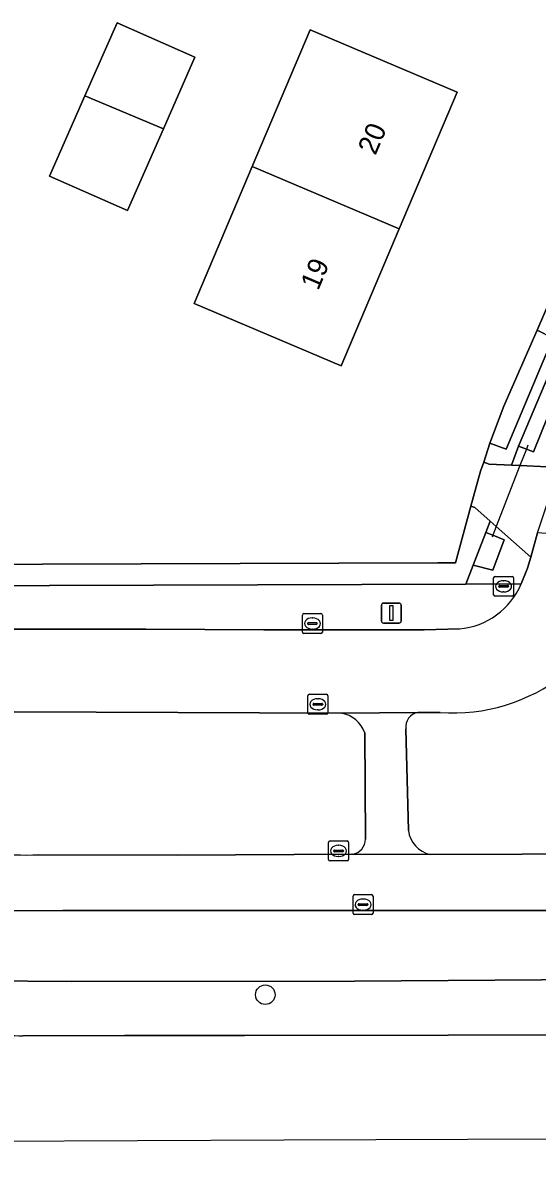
# Model space of a CAD drawing. Extents: x 160455 to 162082, y 388339 to 389736.
# Drawn here: x 161145.8 to 161171.6, y 388340.8 to 388397.9 of the extents above; entities that cross this region are included whole.
import ezdxf

# ---------------------------------------------------------------- set-up
doc = ezdxf.new("R2010")
doc.units = 0
for name, color, linetype in [('IMGEO_Berm_groen', 7, 'Continuous'), ('IMGEO_Boom', 7, 'Continuous'), ('IMGEO_Brandkraan', 7, 'Continuous'), ('IMGEO_Duiker', 7, 'Continuous'), ('IMGEO_Erf', 7, 'Continuous'), ('IMGEO_Fietspad_gesloten', 7, 'Continuous'), ('IMGEO_Groenvoorziening', 7, 'Continuous'), ('IMGEO_Haag', 7, 'Continuous'), ('IMGEO_Kolk', 7, 'Continuous'), ('IMGEO_Lichtmast', 7, 'Continuous'), ('IMGEO_Pand', 7, 'Continuous'), ('IMGEO_Pand_nummerreeks', 7, 'Continuous'), ('IMGEO_Rijbaan_lokaal_open', 7, 'Continuous'), ('IMGEO_Rijbaan_regionaal_gesloten', 7, 'Continuous'), ('IMGEO_Rioolput', 7, 'Continuous'), ('IMGEO_Voetpad_halfverhard', 7, 'Continuous'), ('IMGEO_Voetpad_open', 7, 'Continuous'), ('IMGEO_Waterloop', 7, 'Continuous')]:
    doc.layers.add(name, color=color, linetype=linetype)

msp = doc.modelspace()

# ---------------------------------------------------------------- linework, layer by layer
at = {"layer": 'IMGEO_Berm_groen'}
msp.add_lwpolyline([(161177.665, 388389.489), (161176.954, 388390.146), (161174.371, 388384.169), (161174.081, 388384.307), (161173.584, 388384.544), (161173.403, 388383.921), (161173.852, 388383.699), (161174.285, 388383.486), (161173.926, 388382.758), (161173.565, 388382.936), (161173.173, 388383.13), (161172.864, 388382.069), (161173.195, 388381.955), (161173.544, 388381.835), (161171.368, 388376.461), (161171.009, 388376.593), (161170.62, 388376.737), (161170.261, 388375.791), (161170.69, 388375.772), (161172.069, 388375.71), (161174.281, 388381.797)], close=True, dxfattribs=at)
for points in [[(161166.191, 388356.297), (161180.013, 388356.337), (161179.786, 388362.289), (161177.723, 388367.574)], [(161161.744, 388363.361), (161100.36, 388363.623)], [(161166.697, 388363.395), (161165.577, 388363.398)], [(161164.979, 388362.58), (161165.105, 388357.496)], [(161162.95, 388357.058), (161162.917, 388362.38)], [(161146.604, 388356.27), (161153.533, 388356.261), (161162.311, 388356.305)], [(161245.798, 388348.187), (161268.706, 388349.621), (161268.59, 388352.425), (161260.238, 388351.862), (161241.743, 388350.761), (161234.721, 388350.388), (161229.848, 388350.233), (161225.582, 388350.097), (161212.755, 388350.083), (161198.393, 388350.04), (161178.79, 388350.055), (161162.4, 388349.944), (161148.233, 388349.931), (161143.838, 388349.966), (161143.561, 388349.977), (161143.283, 388349.99), (161143.006, 388350.005), (161134.505, 388351.264), (161120.717, 388353.2)], [(161145.8, 388347.214), (161150.892, 388347.222), (161156.892, 388347.231), (161207.852, 388347.307), (161221.222, 388347.327), (161222.037, 388347.335), (161222.852, 388347.344)]]:
    msp.add_lwpolyline(points, dxfattribs=at)
for centre, radius, start, end in [((161167.319, 388372.428), 9.054, 266.0578, 307.9695), ((161161.504, 388361.882), 1.499, 19.4149, 80.7725), ((161165.704, 388362.677), 0.732, 100.0126, 187.6499), ((161166.509, 388357.677), 1.416, 187.3277, 257.01), ((161162.193, 388357.052), 0.757, 278.9401, 0.4236), ((161146.002, 388388.737), 32.473, 262.3559, 271.0614), ((161146.138, 388396.707), 49.494, 267.7501, 269.6087)]:
    msp.add_arc(centre, radius, start, end, dxfattribs=at)
at = {"layer": 'IMGEO_Boom'}
msp.add_circle((161157.937, 388349.268), 0.489, dxfattribs=at)
at = {"layer": 'IMGEO_Brandkraan'}
for p, q in [((161169.37, 388369.293), (161169.37, 388370.145)), ((161169.445, 388370.219), (161170.297, 388370.219)), ((161169.858, 388369.999), (161169.883, 388369.999)), ((161170.371, 388370.145), (161170.371, 388369.293)), ((161169.629, 388369.713), (161169.629, 388369.725)), ((161170.067, 388369.676), (161169.669, 388369.676)), ((161169.672, 388369.762), (161170.07, 388369.762)), ((161169.881, 388369.439), (161169.856, 388369.439)), ((161170.113, 388369.725), (161170.113, 388369.713)), ((161170.297, 388369.219), (161169.445, 388369.219))]:
    msp.add_line(p, q, dxfattribs=at)
for points in [[(161169.37, 388369.293), (161169.37, 388370.145)], [(161169.445, 388370.219), (161170.297, 388370.219)], [(161170.371, 388370.145), (161170.371, 388369.293)], [(161170.297, 388369.219), (161169.445, 388369.219)]]:
    msp.add_lwpolyline(points, dxfattribs=at)
for centre, radius, start, end in [((161169.447, 388370.143), 0.0765, 91.552, 178.448), ((161169.447, 388370.143), 0.0765, 91.552, 178.448), ((161170.295, 388370.143), 0.0765, 1.552, 88.448), ((161170.295, 388370.143), 0.0765, 1.552, 88.448), ((161169.669, 388369.722), 0.0403, 85.8775, 175.7526), ((161169.666, 388369.712), 0.0366, 178.938, 274.7102), ((161170.07, 388369.719), 0.043, 264.8664, 352.4533), ((161170.074, 388369.724), 0.0386, 1.7309, 96.639), ((161169.447, 388369.295), 0.0765, 181.552, 268.448), ((161169.447, 388369.295), 0.0765, 181.552, 268.448), ((161170.295, 388369.295), 0.0765, 271.552, 358.448), ((161170.295, 388369.295), 0.0765, 271.552, 358.448)]:
    msp.add_arc(centre, radius, start, end, dxfattribs=at)
for centre, major_axis, ratio, start_param, end_param in [((161169.857, 388369.719), (-0.387, 0.002), 0.722429, 4.712389, 7.853982), ((161169.882, 388369.719), (-0.39, 0.002), 0.717154, 1.570796, 4.712389)]:
    msp.add_ellipse(centre, major_axis=major_axis, ratio=ratio, start_param=start_param, end_param=end_param, dxfattribs=at)
at = {"layer": 'IMGEO_Duiker'}
msp.add_lwpolyline([(161171.085, 388376.788), (161171.009, 388376.593), (161170.69, 388375.772), (161169.501, 388372.718), (161169.33, 388372.279), (161169.291, 388372.179)], dxfattribs=at)
at = {"layer": 'IMGEO_Erf'}
msp.add_lwpolyline([(161116.292, 388422.56), (161104.393, 388397.916), (161109.368, 388397.882), (161111.183, 388402.293), (161115.193, 388402.301), (161113.321, 388397.854), (161143.127, 388397.648), (161131.913, 388370.772), (161166.578, 388370.892), (161167.461, 388370.895), (161168.235, 388373.732), (161168.712, 388375.481), (161168.878, 388375.94), (161169.183, 388376.889), (161169.888, 388378.734), (161171.546, 388382.545), (161172.554, 388384.86)], dxfattribs=at)
for points in [[(161151.033, 388388.537), (161147.135, 388390.255), (161148.913, 388394.29), (161150.521, 388397.937), (161154.418, 388396.219), (161152.835, 388392.627)], [(161167.55, 388394.47), (161164.646, 388387.617), (161161.74, 388380.76), (161154.372, 388383.877), (161157.281, 388390.741), (161160.184, 388397.592)]]:
    msp.add_lwpolyline(points, close=True, dxfattribs=at)
at = {"layer": 'IMGEO_Fietspad_gesloten'}
for points in [[(161173.194, 388353.478), (161161.193, 388353.478), (161147.808, 388353.478), (161145.264, 388353.462), (161143.372, 388353.547), (161140.061, 388353.959), (161131.462, 388355.184), (161119.244, 388356.924), (161116.788, 388357.151), (161114.188, 388357.317), (161110.453, 388357.605), (161106.726, 388357.841), (161099.015, 388358.057), (161090.949, 388358.426)], [(161070.839, 388355.932), (161104.335, 388354.571), (161106.819, 388354.454), (161115.33, 388353.952), (161120.717, 388353.2), (161134.505, 388351.264), (161143.006, 388350.005), (161143.283, 388349.99), (161143.561, 388349.977), (161143.838, 388349.966), (161148.233, 388349.931), (161162.4, 388349.944), (161178.79, 388350.055)]]:
    msp.add_lwpolyline(points, dxfattribs=at)
at = {"layer": 'IMGEO_Groenvoorziening'}
for points in [[(161170.62, 388376.737), (161172.864, 388382.069), (161173.173, 388383.13), (161172.714, 388383.356), (161173.073, 388384.084), (161173.403, 388383.921), (161173.584, 388384.544), (161173.349, 388384.532), (161172.554, 388384.86), (161171.546, 388382.545), (161172.338, 388382.142), (161169.992, 388376.589), (161169.183, 388376.889), (161168.878, 388375.94), (161169.149, 388375.842), (161170.261, 388375.791)], [(161172.338, 388382.142), (161171.546, 388382.545), (161169.888, 388378.734), (161169.183, 388376.889), (161169.992, 388376.589)], [(161168.352, 388370.784), (161168.984, 388372.421), (161169.199, 388372.987), (161168.431, 388373.672), (161168.235, 388373.732), (161167.461, 388370.895), (161166.578, 388370.892), (161131.913, 388370.772), (161131.475, 388369.703), (161167.983, 388369.828)], [(161168.352, 388370.784), (161167.983, 388369.828), (161170.755, 388369.837), (161171.067, 388370.626), (161171.231, 388371.174), (161169.501, 388372.718), (161169.199, 388372.987), (161168.984, 388372.421), (161169.33, 388372.279), (161169.898, 388372.047), (161169.325, 388370.524)]]:
    msp.add_lwpolyline(points, close=True, dxfattribs=at)
at = {"layer": 'IMGEO_Haag'}
for points in [[(161171.546, 388382.545), (161169.888, 388378.734), (161169.183, 388376.889), (161169.992, 388376.589), (161172.338, 388382.142)], [(161168.352, 388370.784), (161168.984, 388372.421), (161169.199, 388372.987), (161168.431, 388373.672), (161168.235, 388373.732), (161167.461, 388370.895), (161166.578, 388370.892), (161131.913, 388370.772), (161131.475, 388369.703), (161167.983, 388369.828)]]:
    msp.add_lwpolyline(points, close=True, dxfattribs=at)
at = {"layer": 'IMGEO_Kolk'}
for p, q in [((161159.798, 388367.431), (161159.798, 388368.283)), ((161159.873, 388368.357), (161160.725, 388368.357)), ((161160.799, 388368.283), (161160.799, 388367.431)), ((161160.057, 388367.851), (161160.057, 388367.863)), ((161160.495, 388367.814), (161160.097, 388367.814)), ((161160.1, 388367.9), (161160.498, 388367.9)), ((161160.286, 388368.137), (161160.311, 388368.137)), ((161160.541, 388367.863), (161160.541, 388367.851)), ((161160.725, 388367.357), (161159.873, 388367.357)), ((161160.309, 388367.577), (161160.284, 388367.577)), ((161160.071, 388363.386), (161160.071, 388364.238)), ((161160.146, 388364.312), (161160.998, 388364.312)), ((161161.072, 388364.238), (161161.072, 388363.386)), ((161160.33, 388363.806), (161160.33, 388363.818)), ((161160.768, 388363.769), (161160.37, 388363.769)), ((161160.373, 388363.855), (161160.771, 388363.855)), ((161160.559, 388364.092), (161160.584, 388364.092)), ((161160.814, 388363.818), (161160.814, 388363.806)), ((161160.998, 388363.312), (161160.146, 388363.312)), ((161160.582, 388363.532), (161160.557, 388363.532)), ((161162.334, 388353.355), (161162.334, 388354.207)), ((161162.409, 388354.281), (161163.261, 388354.281)), ((161162.822, 388354.061), (161162.847, 388354.061)), ((161163.335, 388354.207), (161163.335, 388353.355)), ((161162.593, 388353.775), (161162.593, 388353.787)), ((161163.031, 388353.738), (161162.633, 388353.738)), ((161162.636, 388353.824), (161163.034, 388353.824)), ((161162.845, 388353.501), (161162.82, 388353.501)), ((161163.077, 388353.787), (161163.077, 388353.775)), ((161163.261, 388353.281), (161162.409, 388353.281))]:
    msp.add_line(p, q, dxfattribs=at)
for points in [[(161159.798, 388367.431), (161159.798, 388368.283)], [(161159.873, 388368.357), (161160.725, 388368.357)], [(161160.799, 388368.283), (161160.799, 388367.431)], [(161160.725, 388367.357), (161159.873, 388367.357)], [(161160.071, 388363.386), (161160.071, 388364.238)], [(161160.146, 388364.312), (161160.998, 388364.312)], [(161161.072, 388364.238), (161161.072, 388363.386)], [(161160.998, 388363.312), (161160.146, 388363.312)], [(161162.334, 388353.355), (161162.334, 388354.207)], [(161162.409, 388354.281), (161163.261, 388354.281)], [(161163.335, 388354.207), (161163.335, 388353.355)], [(161163.261, 388353.281), (161162.409, 388353.281)]]:
    msp.add_lwpolyline(points, dxfattribs=at)
for centre, radius, start, end in [((161159.875, 388368.281), 0.0765, 91.552, 178.448), ((161159.875, 388368.281), 0.0765, 91.552, 178.448), ((161160.723, 388368.281), 0.0765, 1.552, 88.448), ((161160.723, 388368.281), 0.0765, 1.552, 88.448), ((161160.097, 388367.86), 0.0403, 85.8775, 175.7526), ((161160.094, 388367.85), 0.0366, 178.938, 274.7102), ((161160.498, 388367.857), 0.043, 264.8664, 352.4533), ((161160.502, 388367.862), 0.0386, 1.7309, 96.639), ((161159.875, 388367.433), 0.0765, 181.552, 268.448), ((161159.875, 388367.433), 0.0765, 181.552, 268.448), ((161160.723, 388367.433), 0.0765, 271.552, 358.448), ((161160.723, 388367.433), 0.0765, 271.552, 358.448), ((161160.148, 388364.236), 0.0765, 91.552, 178.448), ((161160.148, 388364.236), 0.0765, 91.552, 178.448), ((161160.996, 388364.236), 0.0765, 1.552, 88.448), ((161160.996, 388364.236), 0.0765, 1.552, 88.448), ((161160.37, 388363.815), 0.0403, 85.8775, 175.7526), ((161160.367, 388363.805), 0.0366, 178.938, 274.7102), ((161160.771, 388363.812), 0.043, 264.8664, 352.4533), ((161160.775, 388363.817), 0.0386, 1.7309, 96.639), ((161160.148, 388363.388), 0.0765, 181.552, 268.448), ((161160.148, 388363.388), 0.0765, 181.552, 268.448), ((161160.996, 388363.388), 0.0765, 271.552, 358.448), ((161160.996, 388363.388), 0.0765, 271.552, 358.448), ((161162.411, 388354.205), 0.0765, 91.552, 178.448), ((161162.411, 388354.205), 0.0765, 91.552, 178.448), ((161163.259, 388354.205), 0.0765, 1.552, 88.448), ((161163.259, 388354.205), 0.0765, 1.552, 88.448), ((161162.633, 388353.784), 0.0403, 85.8775, 175.7526), ((161162.63, 388353.774), 0.0366, 178.938, 274.7102), ((161163.034, 388353.781), 0.043, 264.8664, 352.4533), ((161163.038, 388353.786), 0.0386, 1.7309, 96.639), ((161162.411, 388353.357), 0.0765, 181.552, 268.448), ((161162.411, 388353.357), 0.0765, 181.552, 268.448), ((161163.259, 388353.357), 0.0765, 271.552, 358.448), ((161163.259, 388353.357), 0.0765, 271.552, 358.448)]:
    msp.add_arc(centre, radius, start, end, dxfattribs=at)
for centre, major_axis, ratio, start_param, end_param in [((161160.285, 388367.857), (-0.387, 0.002), 0.722429, 4.712389, 7.853982), ((161160.31, 388367.857), (-0.39, 0.002), 0.717154, 1.570796, 4.712389), ((161160.558, 388363.812), (-0.387, 0.002), 0.722429, 4.712389, 7.853982), ((161160.583, 388363.812), (-0.39, 0.002), 0.717154, 1.570796, 4.712389), ((161162.821, 388353.781), (-0.387, 0.002), 0.722429, 4.712389, 7.853982), ((161162.846, 388353.781), (-0.39, 0.002), 0.717154, 1.570796, 4.712389)]:
    msp.add_ellipse(centre, major_axis=major_axis, ratio=ratio, start_param=start_param, end_param=end_param, dxfattribs=at)
at = {"layer": 'IMGEO_Lichtmast'}
for p, q in [((161163.853, 388368.879), (161164.643, 388368.879)), ((161164.643, 388368.879), (161163.853, 388368.879)), ((161163.753, 388367.979), (161163.753, 388368.779)), ((161163.753, 388368.779), (161163.753, 388367.979)), ((161164.743, 388368.779), (161164.743, 388367.979)), ((161164.743, 388367.979), (161164.743, 388368.779)), ((161164.643, 388367.879), (161163.853, 388367.879)), ((161163.853, 388367.879), (161164.643, 388367.879))]:
    msp.add_line(p, q, dxfattribs=at)
msp.add_lwpolyline([(161164.173, 388368.754), (161164.323, 388368.754), (161164.323, 388368.004), (161164.173, 388368.004), (161164.173, 388368.754)], dxfattribs=at)
for centre, start, end in [((161163.853, 388368.779), 90, 180), ((161163.853, 388368.779), 90, 180), ((161164.643, 388368.779), 0, 90), ((161164.643, 388368.779), 360, 90), ((161163.853, 388367.979), 180, 270), ((161163.853, 388367.979), 180, 270), ((161164.643, 388367.979), 270, 0), ((161164.643, 388367.979), 270, 0)]:
    msp.add_arc(centre, 0.1, start, end, dxfattribs=at)
at = {"layer": 'IMGEO_Pand'}
for points in [[(161148.913, 388394.29), (161152.835, 388392.627), (161154.418, 388396.219), (161150.521, 388397.937)], [(161164.646, 388387.617), (161167.55, 388394.47), (161160.184, 388397.592), (161157.281, 388390.741)], [(161148.913, 388394.29), (161147.135, 388390.255), (161151.033, 388388.537), (161152.835, 388392.627)], [(161164.646, 388387.617), (161157.281, 388390.741), (161154.372, 388383.877), (161161.74, 388380.76)]]:
    msp.add_lwpolyline(points, close=True, dxfattribs=at)
at = {"layer": 'IMGEO_Rijbaan_lokaal_open'}
msp.add_lwpolyline([(161172.674, 388375.689), (161172.069, 388375.71), (161170.69, 388375.772), (161170.261, 388375.791), (161169.149, 388375.842), (161168.878, 388375.94), (161168.712, 388375.481), (161168.235, 388373.732), (161168.431, 388373.672), (161169.199, 388372.987), (161169.501, 388372.718), (161171.231, 388371.174), (161171.565, 388372.39)], close=True, dxfattribs=at)
for points in [[(161174.763, 388368.294), (161174.949, 388368.74), (161175.663, 388371.97), (161175.581, 388372.104), (161171.565, 388372.39), (161171.231, 388371.174), (161171.067, 388370.626), (161170.755, 388369.837)], [(161167.655, 388367.586), (161165.889, 388367.545), (161161.999, 388367.545), (161157.872, 388367.545), (161151.958, 388367.573), (161146.272, 388367.573), (161141.338, 388367.573), (161137.614, 388367.573), (161132.598, 388367.573), (161127.936, 388367.573), (161123.12, 388367.573), (161118.854, 388367.573), (161114.686, 388367.573), (161110.009, 388367.573), (161105.776, 388367.573), (161104.338, 388367.614)], [(161100.36, 388363.623), (161161.744, 388363.361), (161165.577, 388363.398), (161166.697, 388363.395)]]:
    msp.add_lwpolyline(points, dxfattribs=at)
for centre, radius, start, end in [((161167.322, 388371.305), 3.734, 275.1165, 336.8525), ((161167.319, 388372.428), 9.054, 266.0578, 307.9695)]:
    msp.add_arc(centre, radius, start, end, dxfattribs=at)
at = {"layer": 'IMGEO_Rijbaan_regionaal_gesloten'}
for points in [[(161144.195, 388347.251), (161144.196, 388341.939), (161158.873, 388341.994), (161260.082, 388342.371), (161287.926, 388340.831)], [(161222.852, 388347.344), (161222.037, 388347.335), (161221.222, 388347.327), (161207.852, 388347.307), (161156.892, 388347.231), (161150.892, 388347.222), (161145.8, 388347.214)]]:
    msp.add_lwpolyline(points, dxfattribs=at)
msp.add_arc((161146.138, 388396.707), 49.494, 267.7501, 269.6087, dxfattribs=at)
at = {"layer": 'IMGEO_Rioolput'}
for p, q in [((161161.105, 388356.043), (161161.105, 388356.895)), ((161161.18, 388356.969), (161162.032, 388356.969)), ((161162.106, 388356.895), (161162.106, 388356.043)), ((161161.364, 388356.463), (161161.364, 388356.475)), ((161161.802, 388356.426), (161161.404, 388356.426)), ((161161.407, 388356.512), (161161.805, 388356.512)), ((161161.593, 388356.749), (161161.618, 388356.749)), ((161161.848, 388356.475), (161161.848, 388356.463)), ((161162.032, 388355.969), (161161.18, 388355.969)), ((161161.616, 388356.189), (161161.591, 388356.189))]:
    msp.add_line(p, q, dxfattribs=at)
for points in [[(161161.105, 388356.043), (161161.105, 388356.895)], [(161161.18, 388356.969), (161162.032, 388356.969)], [(161162.106, 388356.895), (161162.106, 388356.043)], [(161162.032, 388355.969), (161161.18, 388355.969)]]:
    msp.add_lwpolyline(points, dxfattribs=at)
for centre, radius, start, end in [((161161.182, 388356.893), 0.0765, 91.552, 178.448), ((161161.182, 388356.893), 0.0765, 91.552, 178.448), ((161162.03, 388356.893), 0.0765, 1.552, 88.448), ((161162.03, 388356.893), 0.0765, 1.552, 88.448), ((161161.404, 388356.472), 0.0403, 85.8775, 175.7526), ((161161.401, 388356.462), 0.0366, 178.938, 274.7102), ((161161.805, 388356.469), 0.043, 264.8664, 352.4533), ((161161.809, 388356.474), 0.0386, 1.7309, 96.639), ((161161.182, 388356.045), 0.0765, 181.552, 268.448), ((161161.182, 388356.045), 0.0765, 181.552, 268.448), ((161162.03, 388356.045), 0.0765, 271.552, 358.448), ((161162.03, 388356.045), 0.0765, 271.552, 358.448)]:
    msp.add_arc(centre, radius, start, end, dxfattribs=at)
for centre, major_axis, ratio, start_param, end_param in [((161161.592, 388356.469), (-0.387, 0.002), 0.722429, 4.712389, 7.853982), ((161161.617, 388356.469), (-0.39, 0.002), 0.717154, 1.570796, 4.712389)]:
    msp.add_ellipse(centre, major_axis=major_axis, ratio=ratio, start_param=start_param, end_param=end_param, dxfattribs=at)
at = {"layer": 'IMGEO_Voetpad_halfverhard'}
for points in [[(161165.577, 388363.398), (161161.744, 388363.361)], [(161165.105, 388357.496), (161164.979, 388362.58)], [(161162.917, 388362.38), (161162.95, 388357.058)], [(161162.311, 388356.305), (161166.191, 388356.297)]]:
    msp.add_lwpolyline(points, dxfattribs=at)
for centre, radius, start, end in [((161161.504, 388361.882), 1.499, 19.4149, 80.7725), ((161165.704, 388362.677), 0.732, 100.0126, 187.6499), ((161166.509, 388357.677), 1.416, 187.3277, 257.01), ((161162.193, 388357.052), 0.757, 278.9401, 0.4236)]:
    msp.add_arc(centre, radius, start, end, dxfattribs=at)
at = {"layer": 'IMGEO_Voetpad_open'}
for points in [[(161170.755, 388369.837), (161167.983, 388369.828), (161131.475, 388369.703), (161128.769, 388369.694), (161124.064, 388369.678), (161105, 388369.613), (161100.289, 388369.364)], [(161104.338, 388367.614), (161105.776, 388367.573), (161110.009, 388367.573), (161114.686, 388367.573), (161118.854, 388367.573), (161123.12, 388367.573), (161127.936, 388367.573), (161132.598, 388367.573), (161137.614, 388367.573), (161141.338, 388367.573), (161146.272, 388367.573), (161151.958, 388367.573), (161157.872, 388367.545), (161161.999, 388367.545), (161165.889, 388367.545), (161167.655, 388367.586)], [(161099.015, 388358.057), (161106.726, 388357.841), (161110.453, 388357.605), (161114.188, 388357.317), (161116.788, 388357.151), (161119.244, 388356.924), (161131.462, 388355.184), (161140.061, 388353.959), (161143.372, 388353.547), (161145.264, 388353.462), (161147.808, 388353.478), (161161.193, 388353.478), (161173.194, 388353.478), (161195.448, 388353.567), (161208.568, 388353.62), (161226.721, 388353.692), (161232.119, 388353.801), (161240.785, 388354.262), (161251.907, 388354.745), (161267.886, 388355.634), (161284.89, 388356.58)], [(161225.175, 388356.467), (161180.013, 388356.337), (161166.191, 388356.297), (161162.311, 388356.305), (161153.533, 388356.261), (161146.604, 388356.27)]]:
    msp.add_lwpolyline(points, dxfattribs=at)
for centre, radius, start, end in [((161167.322, 388371.305), 3.734, 275.1165, 336.8525), ((161146.002, 388388.737), 32.473, 262.3559, 271.0614)]:
    msp.add_arc(centre, radius, start, end, dxfattribs=at)
at = {"layer": 'IMGEO_Waterloop'}
for points in [[(161171.009, 388376.593), (161171.368, 388376.461), (161173.544, 388381.835), (161173.195, 388381.955), (161172.864, 388382.069), (161170.62, 388376.737)], [(161168.352, 388370.784), (161169.325, 388370.524), (161169.898, 388372.047), (161169.33, 388372.279), (161168.984, 388372.421)]]:
    msp.add_lwpolyline(points, close=True, dxfattribs=at)

# ---------------------------------------------------------------- texts
at = {"layer": 'IMGEO_Pand_nummerreeks'}
for s, p in [('20', (161163.455, 388391.267)), ('19', (161160.585, 388384.493))]:
    msp.add_text(s, height=1, rotation=67.0338, dxfattribs=at).set_placement(p)

doc.saveas('drawing.dxf')
